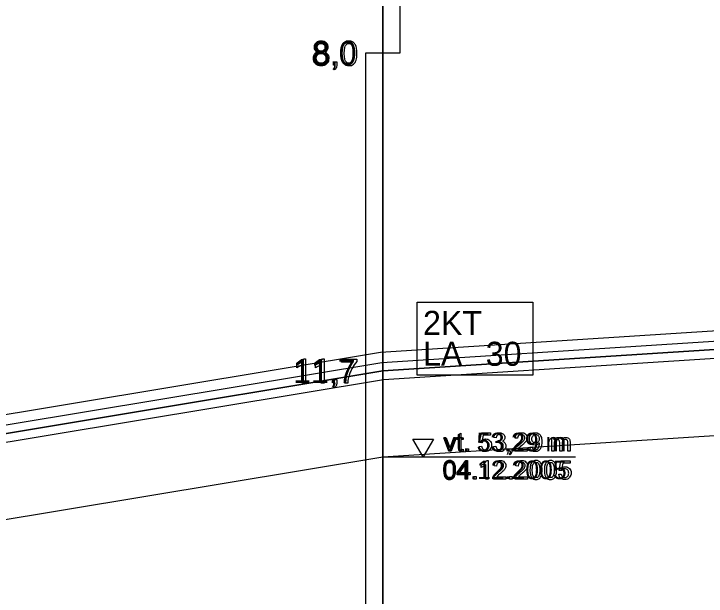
# Model space of a CAD drawing. Extents: x 532503 to 539665, y 6557663 to 6561526.
# Drawn here: x 537324.1 to 537485.3, y 6560195.2 to 6560330.8 of the extents above; entities that cross this region are included whole.
import ezdxf

# ---------------------------------------------------------------- set-up
doc = ezdxf.new("R2010")
doc.units = 0
for name, color, linetype in [('Default', 7, 'Continuous'), ('GEOLPUNKT', 7, 'Continuous'), ('illumineerimisjooned', 7, 'Continuous'), ('PIIR', 7, 'Continuous'), ('Plokid', 7, 'Continuous'), ('Proovid', 7, 'Continuous'), ('Täide', 7, 'Continuous'), ('Veetase', 7, 'Continuous'), ('VORMISTUS', 7, 'Continuous')]:
    doc.layers.add(name, color=color, linetype=linetype)

msp = doc.modelspace()

# ---------------------------------------------------------------- linework, layer by layer
at = {"layer": 'Default'}
msp.add_lwpolyline([(537305.83, 6560120.41), (537275.48, 6560127.96), (537308.71, 6560147.62), (537273.43, 6560156.89), (537312.8, 6560178.82), (537271.17, 6560196.58), (537314.84, 6560216.16), (537277.47, 6560225.67), (537409.98, 6560247.67), (537556.12, 6560257.07), (537536.73, 6560245.82), (537575.58, 6560233.04), (537530.08, 6560218.21), (537577.11, 6560205.93), (537534.17, 6560191.1), (537572.5, 6560181.31)], dxfattribs=at)
at = {"layer": 'GEOLPUNKT'}
msp.add_line((537409.98, 6560481.67), (537409.98, 6560181.67), dxfattribs=at)
at = {"layer": 'illumineerimisjooned'}
msp.add_lwpolyline([(537116.81, 6560201.03), (537409.75, 6560249.66), (537680.21, 6560267.06), (537927.18, 6560299.47), (538157.47, 6560293.07), (538426.89, 6560256.25), (538557.08, 6560232.84), (538708.68, 6560211.09)], dxfattribs=at)
at = {"layer": 'PIIR'}
msp.add_lwpolyline([(537114.81, 6560198.67), (537409.98, 6560247.67), (537680.4, 6560265.07), (537927.28, 6560297.47), (538157.31, 6560291.07), (538426.58, 6560254.27), (538556.76, 6560230.87), (538710.68, 6560208.78)], dxfattribs=at)
at = {"layer": 'Plokid'}
for points in [[(537119.21, 6560203.86), (537409.48, 6560252.05), (537679.98, 6560269.45), (537927.05, 6560301.88), (538157.67, 6560295.46), (538427.26, 6560258.62), (538557.47, 6560235.21), (538706.28, 6560213.86)], [(537119.21, 6560197.37), (537410.21, 6560245.68), (537680.6, 6560263.08), (537927.38, 6560295.47), (538157.15, 6560289.07), (538426.26, 6560252.29), (538556.44, 6560228.9), (538710.39, 6560206.8)]]:
    msp.add_lwpolyline(points, dxfattribs=at)
at = {"layer": 'Proovid'}
for points in [[(537409.98, 6560463.67), (537413.98, 6560463.67), (537413.98, 6560321.67), (537409.98, 6560321.67)], [(537409.98, 6560321.67), (537405.98, 6560321.67), (537405.98, 6560181.67), (537409.98, 6560181.67)], [(537417.98, 6560263.67), (537444.98, 6560263.67), (537444.98, 6560246.67), (537417.98, 6560246.67)]]:
    msp.add_lwpolyline(points, close=True, dxfattribs=at)
for points in [[(537398.53, 6560318.87), (537398.53, 6560319.65), (537399.31, 6560319.65), (537399.31, 6560318.87)], [(537398.92, 6560318.87), (537398.53, 6560318.87)], [(537398.68, 6560317.76), (537398.48, 6560318.05)], [(537391.58, 6560250.49), (537392.03, 6560250.49), (537392.03, 6560244.87)], [(537395.93, 6560250.49), (537396.37, 6560250.49), (537396.37, 6560244.87)], [(537389.96, 6560248.42), (537389.96, 6560249.09)], [(537392.03, 6560244.87), (537391.34, 6560244.87), (537391.34, 6560249.25)], [(537394.31, 6560248.42), (537394.31, 6560249.09)], [(537396.37, 6560244.87), (537395.69, 6560244.87), (537395.69, 6560249.25)], [(537400.36, 6560249.74), (537400.36, 6560250.4), (537403.98, 6560250.4), (537403.98, 6560249.86)], [(537403.1, 6560249.74), (537400.36, 6560249.74)], [(537398.51, 6560244.87), (537398.51, 6560245.65), (537399.29, 6560245.65), (537399.29, 6560244.87)], [(537398.65, 6560243.76), (537398.46, 6560244.05)], [(537398.9, 6560244.87), (537398.51, 6560244.87)], [(537401.85, 6560244.87), (537401.14, 6560244.87)]]:
    msp.add_lwpolyline(points, dxfattribs=at)
for points in [[(537394.87, 6560321.91), (537394.44, 6560322.07), (537394.23, 6560322.36), (537394.03, 6560322.65), (537394.03, 6560323.05), (537394.03, 6560323.66), (537394.47, 6560324.08), (537394.9, 6560324.49), (537395.63, 6560324.49), (537396.37, 6560324.49), (537396.81, 6560324.07), (537397.26, 6560323.64), (537397.26, 6560323.03), (537397.26, 6560322.64), (537397.05, 6560322.35), (537396.85, 6560322.07), (537396.43, 6560321.91), (537396.95, 6560321.74), (537397.22, 6560321.37), (537397.49, 6560320.99), (537397.49, 6560320.47), (537397.49, 6560319.75), (537396.98, 6560319.27), (537396.47, 6560318.78), (537395.65, 6560318.78), (537394.82, 6560318.78), (537394.31, 6560319.27), (537393.8, 6560319.76), (537393.8, 6560320.49), (537393.8, 6560321.04), (537394.08, 6560321.41), (537394.36, 6560321.78), (537394.87, 6560321.91)], [(537394.74, 6560323.07), (537394.74, 6560322.68), (537394.99, 6560322.43), (537395.24, 6560322.17), (537395.65, 6560322.17), (537396.05, 6560322.17), (537396.3, 6560322.42), (537396.55, 6560322.67), (537396.55, 6560323.04), (537396.55, 6560323.41), (537396.29, 6560323.67), (537396.03, 6560323.93), (537395.64, 6560323.93), (537395.25, 6560323.93), (537394.99, 6560323.68), (537394.74, 6560323.42), (537394.74, 6560323.07)], [(537400.33, 6560321.63), (537400.33, 6560322.62), (537400.54, 6560323.23), (537400.74, 6560323.84), (537401.14, 6560324.16), (537401.55, 6560324.49), (537402.16, 6560324.49), (537402.61, 6560324.49), (537402.95, 6560324.31), (537403.29, 6560324.13), (537403.51, 6560323.79), (537403.73, 6560323.45), (537403.86, 6560322.95), (537403.98, 6560322.46), (537403.98, 6560321.63), (537403.98, 6560320.65), (537403.78, 6560320.04), (537403.58, 6560319.43), (537403.17, 6560319.11), (537402.77, 6560318.78), (537402.16, 6560318.78), (537401.35, 6560318.78), (537400.89, 6560319.35), (537400.33, 6560320.06), (537400.33, 6560321.63)], [(537401.04, 6560321.63), (537401.04, 6560320.25), (537401.36, 6560319.8), (537401.68, 6560319.34), (537402.16, 6560319.34), (537402.63, 6560319.34), (537402.95, 6560319.8), (537403.27, 6560320.25), (537403.27, 6560321.63), (537403.27, 6560323.01), (537402.95, 6560323.47), (537402.63, 6560323.92), (537402.15, 6560323.92), (537401.68, 6560323.92), (537401.39, 6560323.52), (537401.04, 6560323.01), (537401.04, 6560321.63)], [(537394.51, 6560320.49), (537394.51, 6560320.19), (537394.65, 6560319.92), (537394.79, 6560319.64), (537395.06, 6560319.49), (537395.34, 6560319.34), (537395.65, 6560319.34), (537396.14, 6560319.34), (537396.46, 6560319.66), (537396.78, 6560319.97), (537396.78, 6560320.46), (537396.78, 6560320.96), (537396.45, 6560321.29), (537396.12, 6560321.61), (537395.63, 6560321.61), (537395.14, 6560321.61), (537394.83, 6560321.29), (537394.51, 6560320.97), (537394.51, 6560320.49)], [(537398.48, 6560318.05), (537398.7, 6560318.15), (537398.8, 6560318.34), (537398.91, 6560318.52), (537398.92, 6560318.87)], [(537399.31, 6560318.87), (537399.31, 6560318.44), (537399.16, 6560318.17), (537399.01, 6560317.91), (537398.68, 6560317.76)], [(537389.96, 6560249.09), (537390.54, 6560249.36), (537390.97, 6560249.74), (537391.4, 6560250.13), (537391.58, 6560250.49)], [(537394.31, 6560249.09), (537394.89, 6560249.36), (537395.32, 6560249.74), (537395.75, 6560250.13), (537395.93, 6560250.49)], [(537391.34, 6560249.25), (537391.09, 6560249.01), (537390.69, 6560248.78), (537390.28, 6560248.54), (537389.96, 6560248.42)], [(537395.69, 6560249.25), (537395.44, 6560249.01), (537395.04, 6560248.78), (537394.63, 6560248.54), (537394.31, 6560248.42)], [(537401.14, 6560244.87), (537401.15, 6560245.53), (537401.4, 6560246.47), (537401.65, 6560247.4), (537402.11, 6560248.27), (537402.57, 6560249.14), (537403.1, 6560249.74)], [(537403.98, 6560249.86), (537403.45, 6560249.29), (537402.92, 6560248.35), (537402.4, 6560247.41), (537402.11, 6560246.41), (537401.9, 6560245.71), (537401.85, 6560244.87)], [(537398.46, 6560244.05), (537398.68, 6560244.15), (537398.78, 6560244.34), (537398.89, 6560244.52), (537398.9, 6560244.87)], [(537399.29, 6560244.87), (537399.29, 6560244.44), (537399.14, 6560244.17), (537398.99, 6560243.91), (537398.65, 6560243.76)]]:
    msp.add_open_spline(points, degree=3, dxfattribs=at)
at = {"layer": 'Täide'}
for points in [[(537534.17, 6560191.1), (537577.11, 6560205.93), (537530.08, 6560218.21), (537575.58, 6560233.04), (537536.73, 6560245.82), (537556.12, 6560257.07), (537409.98, 6560247.67), (537277.47, 6560225.67), (537314.84, 6560216.16), (537271.17, 6560196.58), (537312.8, 6560178.82), (537273.43, 6560156.89), (537308.71, 6560147.62), (537275.48, 6560127.96), (537305.83, 6560120.41)], [(537305.83, 6560120.41), (537275.48, 6560127.96), (537308.71, 6560147.62), (537273.43, 6560156.89), (537312.8, 6560178.82), (537271.17, 6560196.58), (537314.84, 6560216.16), (537277.47, 6560225.67), (537409.98, 6560247.67), (537556.12, 6560257.07)]]:
    msp.add_lwpolyline(points, dxfattribs=at)
at = {"layer": 'Veetase'}
msp.add_lwpolyline([(537081.83, 6560175.11), (537114.82, 6560178.67), (537409.98, 6560227.67), (537680.4, 6560245.07), (537927.28, 6560277.47), (538157.31, 6560271.07), (538426.58, 6560234.27), (538783.9, 6560178.27), (538809.14, 6560175.71)], dxfattribs=at)
at = {"layer": 'VORMISTUS'}
msp.add_line((537409.98, 6560227.67), (537454.85, 6560227.67), dxfattribs=at)
for points in [[(537427.66, 6560229.88), (537427.66, 6560231.68), (537427.27, 6560231.68), (537427.27, 6560232.09), (537427.66, 6560232.09), (537427.66, 6560232.87), (537428.19, 6560233.19), (537428.19, 6560232.09), (537428.72, 6560232.09), (537428.72, 6560231.68), (537428.19, 6560231.68), (537428.19, 6560229.85)], [(537433.04, 6560230.94), (537432.54, 6560231.01), (537432.96, 6560233.23), (537435.11, 6560233.23), (537435.11, 6560232.72), (537433.39, 6560232.72), (537433.15, 6560231.56)], [(537425.41, 6560228.96), (537424.23, 6560232.09), (537424.79, 6560232.09), (537425.46, 6560230.22)], [(537425.85, 6560230.18), (537426.55, 6560232.09), (537427.09, 6560232.09), (537425.91, 6560228.96), (537425.41, 6560228.96)], [(537436.39, 6560232.08), (537435.86, 6560232.18)], [(537436.85, 6560231.01), (537436.91, 6560231.47)], [(537441.41, 6560231.99), (537440.86, 6560232.05)], [(537449.37, 6560228.96), (537449.37, 6560232.09), (537449.84, 6560232.09), (537449.84, 6560231.65)], [(537453.61, 6560231.11), (537453.61, 6560228.96), (537453.08, 6560228.96), (537453.08, 6560230.93)], [(537429.39, 6560228.96), (537429.39, 6560229.56), (537430, 6560229.56), (537430, 6560228.96), (537429.39, 6560228.96)], [(537432.45, 6560230.09), (537433.01, 6560230.14)], [(537435.81, 6560230.11), (537436.34, 6560230.18)], [(537439.45, 6560228.96), (537439.45, 6560229.56), (537440.05, 6560229.56), (537440.05, 6560228.96)], [(537444.27, 6560229.96), (537444.78, 6560230.01)], [(537449.9, 6560230.58), (537449.9, 6560228.96), (537449.37, 6560228.96)], [(537451.76, 6560230.78), (537451.76, 6560228.96), (537451.23, 6560228.96), (537451.23, 6560230.99)], [(537428.72, 6560229.43), (537428.8, 6560228.97)], [(537439.56, 6560228.11), (537439.41, 6560228.33)], [(537439.75, 6560228.96), (537439.45, 6560228.96)], [(537443.62, 6560229.47), (537443.62, 6560228.96), (537440.77, 6560228.96)], [(537441.5, 6560229.47), (537443.62, 6560229.47)], [(537429.21, 6560222.48), (537429.21, 6560223.52), (537427.34, 6560223.52), (537427.34, 6560224), (537429.31, 6560226.8), (537429.74, 6560226.8), (537429.74, 6560224), (537430.32, 6560224), (537430.32, 6560223.52), (537429.74, 6560223.52), (537429.74, 6560222.48), (537429.21, 6560222.48)], [(537434.2, 6560226.82), (537434.54, 6560226.82), (537434.54, 6560222.48)], [(537451.59, 6560224.46), (537451.09, 6560224.53), (537451.51, 6560226.75), (537453.66, 6560226.75), (537453.66, 6560226.24), (537451.93, 6560226.24), (537451.7, 6560225.08)], [(537429.21, 6560224), (537429.21, 6560225.95), (537427.86, 6560224), (537429.21, 6560224)], [(537432.95, 6560225.22), (537432.95, 6560225.73)], [(537434.54, 6560222.48), (537434.01, 6560222.48), (537434.01, 6560225.86)], [(537436.47, 6560225.51), (537435.93, 6560225.57)], [(537441.51, 6560225.51), (537440.96, 6560225.57)], [(537431.16, 6560222.48), (537431.16, 6560223.08), (537431.77, 6560223.08), (537431.77, 6560222.48), (537431.16, 6560222.48)], [(537439.55, 6560222.48), (537439.55, 6560223.08), (537440.15, 6560223.08), (537440.15, 6560222.48), (537439.55, 6560222.48)], [(537450.99, 6560223.61), (537451.55, 6560223.66)], [(537438.68, 6560222.99), (537438.68, 6560222.48), (537435.83, 6560222.48)], [(537436.57, 6560222.99), (537438.68, 6560222.99)], [(537443.71, 6560222.99), (537443.71, 6560222.48), (537440.86, 6560222.48)], [(537441.6, 6560222.99), (537443.71, 6560222.99)]]:
    msp.add_lwpolyline(points, dxfattribs=at)
msp.add_lwpolyline([(537419.4, 6560231.81), (537421.78, 6560231.81), (537419.4, 6560227.67), (537417.01, 6560231.81)], close=True, dxfattribs=at)
for points in [[(537435.86, 6560232.18), (537435.96, 6560232.71), (537436.3, 6560233), (537436.65, 6560233.3), (537437.16, 6560233.3), (537437.51, 6560233.3), (537437.81, 6560233.15), (537438.11, 6560232.99), (537438.27, 6560232.73), (537438.42, 6560232.47), (537438.42, 6560232.18), (537438.42, 6560231.9), (537438.27, 6560231.67), (537438.12, 6560231.44), (537437.83, 6560231.3), (537438.21, 6560231.21), (537438.42, 6560230.94), (537438.64, 6560230.66), (537438.64, 6560230.24), (537438.64, 6560229.67), (537438.22, 6560229.28), (537437.81, 6560228.89), (537437.18, 6560228.89), (537436.61, 6560228.89), (537436.24, 6560229.23), (537435.86, 6560229.57), (537435.81, 6560230.11)], [(537436.91, 6560231.47), (537436.96, 6560231.47), (537437, 6560231.47), (537437.34, 6560231.47), (537437.61, 6560231.64), (537437.88, 6560231.82), (537437.88, 6560232.19), (537437.88, 6560232.48), (537437.68, 6560232.67), (537437.48, 6560232.86), (537437.17, 6560232.86), (537436.86, 6560232.86), (537436.66, 6560232.67), (537436.45, 6560232.47), (537436.39, 6560232.08)], [(537440.77, 6560228.96), (537440.76, 6560229.15), (537440.83, 6560229.33), (537440.94, 6560229.62), (537441.18, 6560229.9), (537441.42, 6560230.19), (537441.87, 6560230.56), (537442.57, 6560231.14), (537442.82, 6560231.47), (537443.07, 6560231.81), (537443.07, 6560232.11), (537443.07, 6560232.43), (537442.84, 6560232.64), (537442.62, 6560232.86), (537442.26, 6560232.86), (537441.87, 6560232.86), (537441.64, 6560232.63), (537441.41, 6560232.4), (537441.41, 6560231.99)], [(537440.86, 6560232.05), (537440.92, 6560232.66), (537441.29, 6560232.98), (537441.65, 6560233.3), (537442.27, 6560233.3), (537442.89, 6560233.3), (537443.25, 6560232.95), (537443.61, 6560232.61), (537443.61, 6560232.1), (537443.61, 6560231.84), (537443.51, 6560231.59), (537443.4, 6560231.34), (537443.16, 6560231.06), (537442.91, 6560230.79), (537442.34, 6560230.3), (537441.86, 6560229.9), (537441.73, 6560229.76), (537441.59, 6560229.62), (537441.5, 6560229.47)], [(537444.78, 6560230.01), (537444.84, 6560229.65), (537445.03, 6560229.49), (537445.21, 6560229.32), (537445.49, 6560229.32), (537445.74, 6560229.32), (537445.92, 6560229.44), (537446.11, 6560229.55), (537446.23, 6560229.73), (537446.34, 6560229.92), (537446.42, 6560230.24), (537446.5, 6560230.56), (537446.5, 6560230.89), (537446.5, 6560230.92), (537446.5, 6560231), (537446.34, 6560230.74), (537446.06, 6560230.58), (537445.79, 6560230.43), (537445.47, 6560230.43), (537444.93, 6560230.43), (537444.56, 6560230.82), (537444.19, 6560231.2), (537444.19, 6560231.84), (537444.19, 6560232.5), (537444.58, 6560232.9), (537444.96, 6560233.3), (537445.55, 6560233.3), (537445.97, 6560233.3), (537446.32, 6560233.07), (537446.67, 6560232.84), (537446.85, 6560232.42), (537447.03, 6560232), (537447.03, 6560231.21), (537447.03, 6560230.38), (537446.85, 6560229.89), (537446.67, 6560229.4), (537446.31, 6560229.15), (537445.96, 6560228.89), (537445.48, 6560228.89), (537444.98, 6560228.89), (537444.66, 6560229.17), (537444.33, 6560229.45), (537444.27, 6560229.96)], [(537446.44, 6560231.87), (537446.44, 6560232.32), (537446.2, 6560232.59), (537445.96, 6560232.86), (537445.61, 6560232.86), (537445.26, 6560232.86), (537445, 6560232.57), (537444.74, 6560232.28), (537444.74, 6560231.82), (537444.74, 6560231.41), (537444.98, 6560231.15), (537445.23, 6560230.89), (537445.6, 6560230.89), (537445.97, 6560230.89), (537446.2, 6560231.15), (537446.44, 6560231.41), (537446.44, 6560231.87)], [(537433.15, 6560231.56), (537433.54, 6560231.83), (537433.97, 6560231.83), (537434.54, 6560231.83), (537434.92, 6560231.44), (537435.31, 6560231.04), (537435.31, 6560230.43), (537435.31, 6560229.84), (537434.97, 6560229.41), (537434.56, 6560228.89), (537433.84, 6560228.89), (537433.25, 6560228.89), (537432.87, 6560229.22), (537432.5, 6560229.55), (537432.45, 6560230.09)], [(537433.01, 6560230.14), (537433.07, 6560229.73), (537433.29, 6560229.53), (537433.52, 6560229.32), (537433.84, 6560229.32), (537434.22, 6560229.32), (537434.49, 6560229.61), (537434.75, 6560229.9), (537434.75, 6560230.38), (537434.75, 6560230.84), (537434.5, 6560231.1), (537434.24, 6560231.36), (537433.83, 6560231.36), (537433.57, 6560231.36), (537433.36, 6560231.24), (537433.16, 6560231.13), (537433.04, 6560230.94)], [(537449.84, 6560231.65), (537449.99, 6560231.88), (537450.24, 6560232.02), (537450.48, 6560232.16), (537450.79, 6560232.16), (537451.14, 6560232.16), (537451.36, 6560232.02), (537451.59, 6560231.87), (537451.68, 6560231.61), (537452.05, 6560232.16), (537452.65, 6560232.16), (537453.11, 6560232.16), (537453.36, 6560231.9), (537453.61, 6560231.65), (537453.61, 6560231.11)], [(537451.23, 6560230.99), (537451.23, 6560231.35), (537451.1, 6560231.52), (537450.97, 6560231.7), (537450.67, 6560231.7), (537450.45, 6560231.7), (537450.26, 6560231.58), (537450.07, 6560231.47), (537449.98, 6560231.24), (537449.9, 6560231.01), (537449.9, 6560230.58)], [(537453.08, 6560230.93), (537453.08, 6560231.25), (537453.03, 6560231.39), (537452.98, 6560231.53), (537452.84, 6560231.62), (537452.71, 6560231.7), (537452.53, 6560231.7), (537452.2, 6560231.7), (537451.98, 6560231.48), (537451.76, 6560231.26), (537451.76, 6560230.78)], [(537425.46, 6560230.22), (537425.57, 6560229.91), (537425.66, 6560229.59), (537425.73, 6560229.83), (537425.85, 6560230.18)], [(537428.8, 6560228.97), (537428.58, 6560228.92), (537428.4, 6560228.92), (537428.11, 6560228.92), (537427.95, 6560229.01), (537427.79, 6560229.1), (537427.73, 6560229.25), (537427.66, 6560229.4), (537427.66, 6560229.88)], [(537428.19, 6560229.85), (537428.19, 6560229.62), (537428.22, 6560229.55), (537428.25, 6560229.49), (537428.31, 6560229.45), (537428.38, 6560229.41), (537428.49, 6560229.41), (537428.58, 6560229.41), (537428.72, 6560229.43)], [(537436.34, 6560230.18), (537436.43, 6560229.72), (537436.65, 6560229.53), (537436.87, 6560229.33), (537437.18, 6560229.33), (537437.56, 6560229.33), (537437.82, 6560229.59), (537438.07, 6560229.85), (537438.07, 6560230.23), (537438.07, 6560230.59), (537437.83, 6560230.83), (537437.6, 6560231.07), (537437.23, 6560231.07), (537437.08, 6560231.07), (537436.85, 6560231.01)], [(537439.41, 6560228.33), (537439.58, 6560228.41), (537439.66, 6560228.55), (537439.74, 6560228.69), (537439.75, 6560228.96)], [(537440.05, 6560228.96), (537440.05, 6560228.63), (537439.93, 6560228.42), (537439.81, 6560228.22), (537439.56, 6560228.11)], [(537424.16, 6560224.61), (537424.16, 6560225.38), (537424.31, 6560225.85), (537424.47, 6560226.31), (537424.78, 6560226.57), (537425.09, 6560226.82), (537425.56, 6560226.82), (537425.91, 6560226.82), (537426.17, 6560226.68), (537426.44, 6560226.54), (537426.61, 6560226.27), (537426.78, 6560226.01), (537426.87, 6560225.63), (537426.97, 6560225.25), (537426.97, 6560224.61), (537426.97, 6560223.85), (537426.82, 6560223.38), (537426.66, 6560222.92), (537426.35, 6560222.66), (537426.04, 6560222.41), (537425.56, 6560222.41), (537424.94, 6560222.41), (537424.58, 6560222.85), (537424.16, 6560223.4), (537424.16, 6560224.61)], [(537424.7, 6560224.61), (537424.7, 6560223.55), (537424.95, 6560223.19), (537425.2, 6560222.84), (537425.56, 6560222.84), (537425.93, 6560222.84), (537426.18, 6560223.2), (537426.42, 6560223.55), (537426.42, 6560224.61), (537426.42, 6560225.68), (537426.18, 6560226.03), (537425.93, 6560226.38), (537425.56, 6560226.38), (537425.19, 6560226.38), (537424.98, 6560226.07), (537424.7, 6560225.68), (537424.7, 6560224.61)], [(537432.95, 6560225.73), (537433.39, 6560225.94), (537433.72, 6560226.24), (537434.06, 6560226.54), (537434.2, 6560226.82)], [(537435.83, 6560222.48), (537435.82, 6560222.67), (537435.89, 6560222.85), (537436, 6560223.14), (537436.24, 6560223.42), (537436.48, 6560223.71), (537436.93, 6560224.08), (537437.64, 6560224.66), (537437.88, 6560224.99), (537438.13, 6560225.33), (537438.13, 6560225.63), (537438.13, 6560225.95), (537437.91, 6560226.16), (537437.68, 6560226.38), (537437.32, 6560226.38), (537436.94, 6560226.38), (537436.71, 6560226.15), (537436.48, 6560225.92), (537436.47, 6560225.51)], [(537435.93, 6560225.57), (537435.98, 6560226.18), (537436.35, 6560226.5), (537436.71, 6560226.82), (537437.33, 6560226.82), (537437.95, 6560226.82), (537438.31, 6560226.47), (537438.68, 6560226.13), (537438.68, 6560225.62), (537438.68, 6560225.36), (537438.57, 6560225.11), (537438.46, 6560224.86), (537438.22, 6560224.58), (537437.97, 6560224.31), (537437.4, 6560223.82), (537436.93, 6560223.42), (537436.79, 6560223.28), (537436.65, 6560223.14), (537436.57, 6560222.99)], [(537440.86, 6560222.48), (537440.85, 6560222.67), (537440.92, 6560222.85), (537441.03, 6560223.14), (537441.27, 6560223.42), (537441.51, 6560223.71), (537441.96, 6560224.08), (537442.67, 6560224.66), (537442.91, 6560224.99), (537443.16, 6560225.33), (537443.16, 6560225.63), (537443.16, 6560225.95), (537442.94, 6560226.16), (537442.71, 6560226.38), (537442.35, 6560226.38), (537441.97, 6560226.38), (537441.74, 6560226.15), (537441.51, 6560225.92), (537441.51, 6560225.51)], [(537440.96, 6560225.57), (537441.01, 6560226.18), (537441.38, 6560226.5), (537441.75, 6560226.82), (537442.36, 6560226.82), (537442.98, 6560226.82), (537443.35, 6560226.47), (537443.71, 6560226.13), (537443.71, 6560225.62), (537443.71, 6560225.36), (537443.6, 6560225.11), (537443.5, 6560224.86), (537443.25, 6560224.58), (537443, 6560224.31), (537442.43, 6560223.82), (537441.96, 6560223.42), (537441.82, 6560223.28), (537441.69, 6560223.14), (537441.6, 6560222.99)], [(537444.28, 6560224.61), (537444.28, 6560225.38), (537444.44, 6560225.85), (537444.6, 6560226.31), (537444.91, 6560226.57), (537445.22, 6560226.82), (537445.69, 6560226.82), (537446.04, 6560226.82), (537446.3, 6560226.68), (537446.57, 6560226.54), (537446.74, 6560226.27), (537446.9, 6560226.01), (537447, 6560225.63), (537447.1, 6560225.25), (537447.1, 6560224.61), (537447.1, 6560223.85), (537446.94, 6560223.38), (537446.79, 6560222.92), (537446.48, 6560222.66), (537446.17, 6560222.41), (537445.69, 6560222.41), (537445.07, 6560222.41), (537444.71, 6560222.85), (537444.28, 6560223.4), (537444.28, 6560224.61)], [(537444.83, 6560224.61), (537444.83, 6560223.55), (537445.08, 6560223.19), (537445.33, 6560222.84), (537445.69, 6560222.84), (537446.06, 6560222.84), (537446.3, 6560223.2), (537446.55, 6560223.55), (537446.55, 6560224.61), (537446.55, 6560225.68), (537446.3, 6560226.03), (537446.06, 6560226.38), (537445.69, 6560226.38), (537445.32, 6560226.38), (537445.1, 6560226.07), (537444.83, 6560225.68), (537444.83, 6560224.61)], [(537447.64, 6560224.61), (537447.64, 6560225.38), (537447.8, 6560225.85), (537447.95, 6560226.31), (537448.27, 6560226.57), (537448.58, 6560226.82), (537449.05, 6560226.82), (537449.39, 6560226.82), (537449.66, 6560226.68), (537449.92, 6560226.54), (537450.09, 6560226.27), (537450.26, 6560226.01), (537450.36, 6560225.63), (537450.45, 6560225.25), (537450.45, 6560224.61), (537450.45, 6560223.85), (537450.3, 6560223.38), (537450.14, 6560222.92), (537449.83, 6560222.66), (537449.52, 6560222.41), (537449.05, 6560222.41), (537448.42, 6560222.41), (537448.07, 6560222.85), (537447.64, 6560223.4), (537447.64, 6560224.61)], [(537448.19, 6560224.61), (537448.19, 6560223.55), (537448.43, 6560223.19), (537448.68, 6560222.84), (537449.05, 6560222.84), (537449.41, 6560222.84), (537449.66, 6560223.2), (537449.91, 6560223.55), (537449.91, 6560224.61), (537449.91, 6560225.68), (537449.66, 6560226.03), (537449.41, 6560226.38), (537449.04, 6560226.38), (537448.68, 6560226.38), (537448.46, 6560226.07), (537448.19, 6560225.68), (537448.19, 6560224.61)], [(537434.01, 6560225.86), (537433.82, 6560225.68), (537433.51, 6560225.49), (537433.19, 6560225.31), (537432.95, 6560225.22)], [(537451.7, 6560225.08), (537452.09, 6560225.35), (537452.52, 6560225.35), (537453.08, 6560225.35), (537453.47, 6560224.96), (537453.86, 6560224.56), (537453.86, 6560223.95), (537453.86, 6560223.36), (537453.52, 6560222.93), (537453.1, 6560222.41), (537452.38, 6560222.41), (537451.79, 6560222.41), (537451.42, 6560222.74), (537451.05, 6560223.07), (537450.99, 6560223.61)], [(537451.55, 6560223.66), (537451.61, 6560223.25), (537451.84, 6560223.05), (537452.06, 6560222.84), (537452.38, 6560222.84), (537452.77, 6560222.84), (537453.03, 6560223.13), (537453.3, 6560223.42), (537453.3, 6560223.9), (537453.3, 6560224.36), (537453.04, 6560224.62), (537452.79, 6560224.88), (537452.37, 6560224.88), (537452.12, 6560224.88), (537451.91, 6560224.76), (537451.71, 6560224.65), (537451.59, 6560224.46)]]:
    msp.add_open_spline(points, degree=3, dxfattribs=at)

# ---------------------------------------------------------------- texts
at = {"layer": 'Proovid'}
for s, p in [('8,0', (537393.49, 6560318.87)), ('2KT', (537419.38, 6560256.07)), ('LA', (537419.38, 6560248.87)), ('30', (537433.98, 6560248.87)), ('11,7', (537389.11, 6560244.87))]:
    msp.add_text(s, height=5.6, dxfattribs=at).set_placement(p)
at = {"layer": 'VORMISTUS'}
for s, p in [('vt. 53,29 m', (537424.15, 6560228.96)), ('04.12.2005', (537423.91, 6560222.48))]:
    msp.add_text(s, height=4.32, dxfattribs=at).set_placement(p)

doc.saveas('drawing.dxf')
